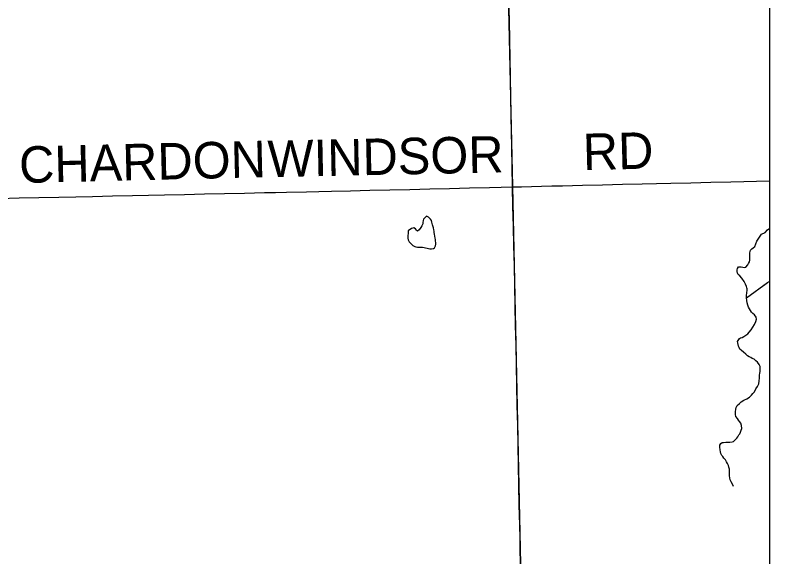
# Model space of a CAD drawing. Extents: x 103424 to 290657, y 38711 to 110967.
# Drawn here: x 214252.565 to 214253.153, y 40213.286 to 40213.708 of the extents above; entities that cross this region are included whole.
import ezdxf

# ---------------------------------------------------------------- set-up
doc = ezdxf.new("R2010")
doc.units = 0
for name, color, linetype in [('GM_X_Corporation', 7, 'Continuous'), ('GM_X_County_Road', 7, 'Continuous'), ('GM_X_County_Road_Text', 7, 'Continuous'), ('GM_X_Major_River', 7, 'Continuous'), ('GM_X_Minor_Lake', 7, 'Continuous'), ('GM_X_Minor_River', 7, 'Continuous')]:
    doc.layers.add(name, color=color, linetype=linetype)

msp = doc.modelspace()

# ---------------------------------------------------------------- linework, layer by layer
at = {"layer": 'GM_X_Corporation'}
for points in [[(214246.35258, 40213.74302), (214246.35258, 40208.30125), (214253.15258, 40208.30125), (214253.15258, 40215.10125), (214247.88425, 40215.10125), (214247.88593, 40214.68485), (214247.88621, 40214.66416), (214247.8863, 40214.63438), (214247.88525, 40214.01696), (214247.88494, 40213.98106), (214247.88095, 40213.75762), (214247.63273, 40213.75746), (214247.49304, 40213.75527), (214246.50862, 40213.74676)], [(214253.15258, 40211.45724), (214253.15258, 40213.88997), (214252.94541, 40213.88639), (214252.95222, 40213.57472), (214252.96155, 40213.13364), (214252.96567, 40212.91067), (214252.97335, 40212.61181), (214252.99959, 40211.54278), (214253.0008, 40211.46375), (214253.00114, 40211.45371), (214253.14655, 40211.4569)]]:
    msp.add_lwpolyline(points, close=True, dxfattribs=at)
msp.add_lwpolyline([(214250.60357, 40213.81454), (214251.4935, 40213.84402), (214251.49479, 40213.84407), (214251.89403, 40213.85729), (214251.9103, 40213.85774), (214252.15851, 40213.8645), (214252.94541, 40213.88639), (214252.95222, 40213.57472), (214252.96155, 40213.13364), (214252.96567, 40212.91067), (214252.97335, 40212.61181), (214252.99959, 40211.54278), (214253.0008, 40211.46375), (214253.00114, 40211.45371), (214252.97354, 40211.45307), (214252.53682, 40211.44633), (214252.33111, 40211.44048), (214251.82719, 40211.42752), (214251.79815, 40211.42687), (214251.40069, 40211.41803)], dxfattribs=at)
at = {"layer": 'GM_X_County_Road'}
for points in [[(214252.95233, 40213.5743), (214252.95206, 40213.58984), (214252.95179, 40213.60537), (214252.95158, 40213.6171), (214252.95138, 40213.62884), (214252.95109, 40213.64437), (214252.9508, 40213.6599), (214252.95054, 40213.6742), (214252.95027, 40213.68848), (214252.94991, 40213.70401), (214252.94955, 40213.71911), (214252.9492, 40213.73421), (214252.94889, 40213.74964), (214252.94857, 40213.76507), (214252.9482, 40213.7806), (214252.94782, 40213.79613), (214252.94756, 40213.80711), (214252.94729, 40213.81808), (214252.94692, 40213.83361), (214252.94654, 40213.84914), (214252.94616, 40213.86467), (214252.94591, 40213.87507), (214252.94566, 40213.88547)], [(214252.95233, 40213.5743), (214252.95937, 40213.57443), (214252.9749, 40213.57484), (214252.98304, 40213.57505), (214252.99118, 40213.57527), (214253.00671, 40213.57563), (214253.02224, 40213.57599), (214253.03778, 40213.57635), (214253.05331, 40213.57671), (214253.06447, 40213.57697), (214253.07563, 40213.57723), (214253.09116, 40213.57758), (214253.10669, 40213.57794), (214253.12222, 40213.5783), (214253.13223, 40213.57853), (214253.14224, 40213.57876), (214253.15258, 40213.57907)], [(214252.55286, 40213.56538), (214252.56839, 40213.56572), (214252.58392, 40213.56606), (214252.59945, 40213.5664), (214252.61248, 40213.56668), (214252.62552, 40213.56697), (214252.64105, 40213.56731), (214252.65658, 40213.56765), (214252.66912, 40213.56793), (214252.68166, 40213.5682), (214252.69719, 40213.56854), (214252.71272, 40213.56888), (214252.72826, 40213.56921), (214252.74379, 40213.56955), (214252.75932, 40213.5699), (214252.76786, 40213.57008), (214252.7764, 40213.57027), (214252.79193, 40213.57061), (214252.80165, 40213.57082), (214252.81137, 40213.57104), (214252.82633, 40213.57136), (214252.84129, 40213.57169), (214252.85682, 40213.57206), (214252.87235, 40213.57242), (214252.88789, 40213.57279), (214252.90342, 40213.57315), (214252.91895, 40213.57352), (214252.93448, 40213.57388), (214252.9434, 40213.5741), (214252.95233, 40213.5743)], [(214252.95871, 40213.27523), (214252.95838, 40213.29076), (214252.95817, 40213.3009), (214252.95795, 40213.31105), (214252.95763, 40213.32658), (214252.95731, 40213.34211), (214252.95699, 40213.35764), (214252.95666, 40213.37317), (214252.95634, 40213.3887), (214252.95602, 40213.40423), (214252.9557, 40213.41977), (214252.95537, 40213.4353), (214252.95505, 40213.45083), (214252.95473, 40213.46636), (214252.95441, 40213.48189), (214252.95409, 40213.49742), (214252.95377, 40213.51288), (214252.95345, 40213.52834), (214252.95307, 40213.54387), (214252.9527, 40213.55909), (214252.95233, 40213.5743)]]:
    msp.add_lwpolyline(points, dxfattribs=at)
at = {"layer": 'GM_X_Major_River'}
for points in [[(214253.13837, 40213.47686), (214253.13741, 40213.47819), (214253.13664, 40213.47952), (214253.13587, 40213.48085), (214253.13529, 40213.48237), (214253.1349, 40213.48408), (214253.13451, 40213.48598), (214253.1345, 40213.48807), (214253.13449, 40213.48979), (214253.13466, 40213.49188), (214253.13484, 40213.49398), (214253.13483, 40213.49493), (214253.13464, 40213.49588), (214253.13425, 40213.49683), (214253.13367, 40213.49854), (214253.13252, 40213.50082), (214253.13079, 40213.50328), (214253.12907, 40213.50518), (214253.12792, 40213.50612), (214253.12734, 40213.50726), (214253.12715, 40213.50859), (214253.12714, 40213.50992), (214253.12732, 40213.51088), (214253.12808, 40213.51202), (214253.12903, 40213.51222), (214253.13017, 40213.51222), (214253.1315, 40213.51185), (214253.13283, 40213.51167), (214253.13378, 40213.51186), (214253.13529, 40213.51358), (214253.13604, 40213.51473), (214253.13661, 40213.51606), (214253.13698, 40213.51721), (214253.13695, 40213.52158), (214253.13694, 40213.52292), (214253.13713, 40213.52406), (214253.1375, 40213.52501), (214253.13864, 40213.52616), (214253.13958, 40213.52692), (214253.14091, 40213.52788), (214253.1424, 40213.53208), (214253.14598, 40213.53762), (214253.14901, 40213.53896), (214253.15071, 40213.54087), (214253.15258, 40213.54225)], [(214253.12437, 40213.34109), (214253.12341, 40213.34299), (214253.12245, 40213.3447), (214253.12168, 40213.34641), (214253.12129, 40213.34793), (214253.12109, 40213.34945), (214253.12127, 40213.35097), (214253.12126, 40213.3525), (214253.12106, 40213.35459), (214253.12067, 40213.3563), (214253.12028, 40213.35763), (214253.1197, 40213.35896), (214253.11893, 40213.36048), (214253.11797, 40213.36181), (214253.11682, 40213.36332), (214253.11605, 40213.36446), (214253.1151, 40213.36541), (214253.11433, 40213.36674), (214253.11413, 40213.36807), (214253.11393, 40213.36978), (214253.11373, 40213.37168), (214253.11372, 40213.3734), (214253.11428, 40213.37454), (214253.11542, 40213.37531), (214253.11656, 40213.3755), (214253.11827, 40213.3757), (214253.11998, 40213.37571), (214253.12131, 40213.37572), (214253.12321, 40213.37592), (214253.12435, 40213.37611), (214253.12586, 40213.37764), (214253.1268, 40213.37879), (214253.12774, 40213.37994), (214253.12831, 40213.38127), (214253.12906, 40213.38223), (214253.12962, 40213.38337), (214253.13019, 40213.3849), (214253.13075, 40213.38642), (214253.13054, 40213.38871), (214253.12996, 40213.39041), (214253.129, 40213.39174), (214253.12824, 40213.39288), (214253.12728, 40213.39402), (214253.12613, 40213.39573), (214253.12593, 40213.39725), (214253.12592, 40213.39934), (214253.12609, 40213.40143), (214253.12646, 40213.40277), (214253.12722, 40213.4043), (214253.12892, 40213.40583), (214253.13024, 40213.40697), (214253.13232, 40213.40832), (214253.1346, 40213.40947), (214253.13668, 40213.41081), (214253.13819, 40213.41215), (214253.13933, 40213.41349), (214253.14065, 40213.41483), (214253.14158, 40213.41712), (214253.1429, 40213.41903), (214253.14384, 40213.42113), (214253.14421, 40213.42341), (214253.14439, 40213.42551), (214253.14456, 40213.42779), (214253.14474, 40213.42931), (214253.14492, 40213.43065), (214253.14492, 40213.43198), (214253.1451, 40213.43312), (214253.1449, 40213.43445), (214253.14432, 40213.43616), (214253.14298, 40213.43787), (214253.14164, 40213.43901), (214253.1403, 40213.44014), (214253.13878, 40213.44089), (214253.13763, 40213.44146), (214253.13649, 40213.44203), (214253.13515, 40213.44278), (214253.13381, 40213.4441), (214253.1321, 40213.44562), (214253.13038, 40213.44713), (214253.12923, 40213.44808), (214253.12865, 40213.44922), (214253.12807, 40213.45036), (214253.12788, 40213.45169), (214253.12768, 40213.45302), (214253.12748, 40213.45397), (214253.12786, 40213.45492), (214253.1288, 40213.45626), (214253.12975, 40213.45684), (214253.13088, 40213.45722), (214253.13221, 40213.45799), (214253.13543, 40213.45991), (214253.13637, 40213.46125), (214253.13788, 40213.46316), (214253.13939, 40213.46526), (214253.14071, 40213.46736), (214253.14164, 40213.46965), (214253.1422, 40213.47136), (214253.142, 40213.47288), (214253.14047, 40213.47478), (214253.13932, 40213.47573), (214253.13837, 40213.47686)]]:
    msp.add_lwpolyline(points, dxfattribs=at)
at = {"layer": 'GM_X_Minor_Lake'}
for points in [[(214252.87126, 40213.54025), (214252.87091, 40213.53454), (214252.87111, 40213.53321), (214252.87188, 40213.5315), (214252.87322, 40213.53018), (214252.87475, 40213.52866), (214252.87628, 40213.52791), (214252.87723, 40213.52772), (214252.87837, 40213.52754), (214252.87932, 40213.52735), (214252.88027, 40213.52736), (214252.88122, 40213.52736), (214252.88217, 40213.52737), (214252.88351, 40213.52718), (214252.88465, 40213.527), (214252.88598, 40213.52662), (214252.88788, 40213.52625), (214252.88941, 40213.52607), (214252.89073, 40213.52646), (214252.89168, 40213.52703), (214252.89243, 40213.52856), (214252.89261, 40213.52989), (214252.89261, 40213.53103), (214252.89241, 40213.53218), (214252.8924, 40213.53332), (214252.89221, 40213.53446), (214252.89182, 40213.53598), (214252.89162, 40213.5375), (214252.89142, 40213.53883), (214252.89141, 40213.53997), (214252.89103, 40213.54092), (214252.89083, 40213.54245), (214252.89005, 40213.54492), (214252.88966, 40213.54701), (214252.88927, 40213.54815), (214252.8885, 40213.54929), (214252.88697, 40213.5508), (214252.88545, 40213.55155), (214252.88299, 40213.54926), (214252.88281, 40213.54831), (214252.88263, 40213.54659), (214252.88244, 40213.54564), (214252.88188, 40213.54411), (214252.88094, 40213.54278), (214252.87981, 40213.54087), (214252.87849, 40213.53991), (214252.87753, 40213.54067), (214252.87676, 40213.54161), (214252.87562, 40213.54237), (214252.87473, 40213.54219)], [(214252.87473, 40213.54219), (214252.87372, 40213.54198), (214252.87126, 40213.54025)]]:
    msp.add_lwpolyline(points, dxfattribs=at)
at = {"layer": 'GM_X_Minor_River'}
msp.add_lwpolyline([(214253.1345, 40213.48807), (214253.15077, 40213.49995), (214253.1485, 40213.49785), (214253.15077, 40213.49995), (214253.15258, 40213.50093)], dxfattribs=at)

# ---------------------------------------------------------------- texts
at = {"layer": 'GM_X_County_Road_Text'}
for s, rotation, p in [('WINDSOR', 1.17811, (214252.76206, 40213.58187)), ('RD', 1.48063, (214253.0074, 40213.58728)), ('CHARDON', 1.38389, (214252.56876, 40213.57729))]:
    msp.add_text(s, height=0.028409, rotation=rotation, dxfattribs=at).set_placement(p)

doc.saveas('drawing.dxf')
